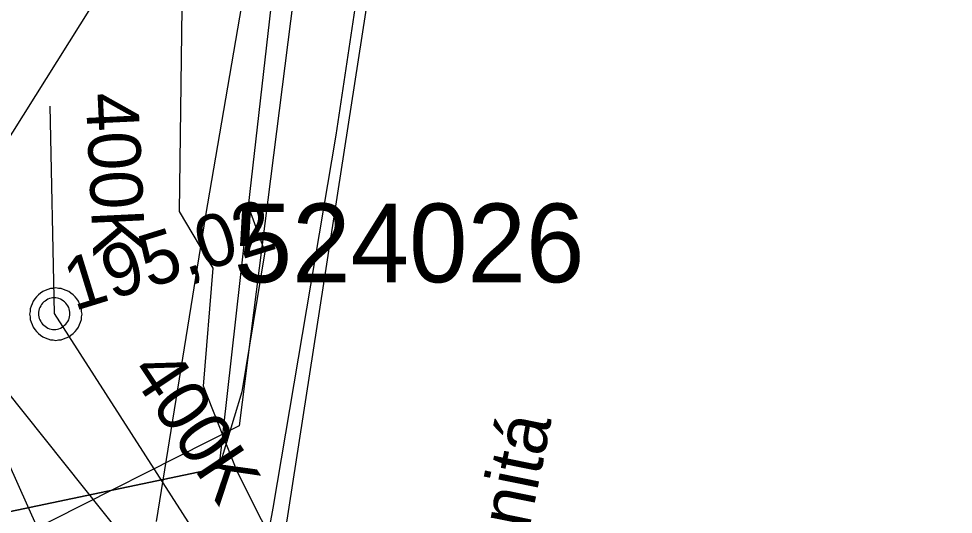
# Model space of a CAD drawing. Extents: x -746464 to -745690, y -1051581 to -1049993.
# Drawn here: x -746234.48 to -746216.64, y -1050995.89 to -1050986.44 of the extents above; entities that cross this region are included whole.
import ezdxf

# ---------------------------------------------------------------- set-up
doc = ezdxf.new("R2010")
doc.units = 0
for name, color, linetype in [('04_CETIN_neprovozovane', 7, 'Continuous'), ('04_CETIN_sdelovaci_podzem', 7, 'Continuous'), ('10_CD_Telematika_metalika', 7, 'Continuous'), ('45_Eltodo_popisy', 7, 'Continuous'), ('45_Eltodo_vedeni_NN_zemni', 7, 'Continuous'), ('51_PVaK_kanal_jednotna_neoverena poloha_pripojka', 7, 'Continuous'), ('51_PVaK_kanal_jednotna_overena poloha_rad', 7, 'Continuous'), ('51_PVaK_kanal_objekty', 7, 'Continuous'), ('51_PVaK_kanal_popisy', 7, 'Continuous'), ('51_PVaK_kanal_zruseno_overena poloha', 7, 'Continuous'), ('51_PVaK_vodovod_overena poloha_rad', 7, 'Continuous'), ('55_PREdi_NN', 7, 'Continuous'), ('55_PREdi_stavby_popisy', 7, 'Continuous')]:
    doc.layers.add(name, color=color, linetype=linetype)

msp = doc.modelspace()

# ---------------------------------------------------------------- linework, layer by layer
at = {"layer": '04_CETIN_neprovozovane'}
msp.add_lwpolyline([(-746231.85, -1050996.02), (-746230.91, -1050990.19), (-746228.57, -1050976.58), (-746225.63, -1050955.02), (-746224.75, -1050949.78)], dxfattribs=at)
at = {"layer": '04_CETIN_sdelovaci_podzem'}
for points in [[(-746229.67, -1050986.22), (-746230.1, -1050990.01)], [(-746230.1, -1050990.01), (-746229.78, -1050990.88), (-746230.22, -1050993.55), (-746230.66, -1050995)], [(-746230.1, -1050990.01), (-746230.66, -1050995)], [(-746240.71, -1050997.84), (-746237.31, -1050996.39), (-746230.66, -1050995)], [(-746230.66, -1050995), (-746237.31, -1050996.39), (-746240.71, -1050997.84)]]:
    msp.add_lwpolyline(points, dxfattribs=at)
at = {"layer": '10_CD_Telematika_metalika'}
msp.add_lwpolyline([(-746116.552, -1050521.207), (-746121.17, -1050569.408), (-746128.236, -1050608.848), (-746137.347, -1050610.336), (-746147.573, -1050674.704), (-746154.081, -1050701.12), (-746179.17, -1050709.95), (-746193.05, -1050747.67), (-746206.515, -1050825.577), (-746217.3, -1050901.851), (-746223.756, -1050942.953), (-746230.272, -1050994.196), (-746241.227, -1050999.731), (-746247.174, -1051050.056), (-746252.666, -1051096.533), (-746257.91, -1051185.16), (-746266.649, -1051259.574), (-746273.157, -1051294.362), (-746289.838, -1051383.531), (-746309.089, -1051442.724), (-746337.772, -1051532.949), (-746327.582, -1051537.864), (-746339.385, -1051562.334), (-746354.288, -1051580.571)], dxfattribs=at)
at = {"layer": '45_Eltodo_vedeni_NN_zemni'}
for points in [[(-746230.77, -1050991.19), (-746231.41, -1050990.11), (-746231.31, -1050982.34), (-746230.06, -1050973.93), (-746228.13, -1050961.44), (-746227.98, -1050959.29), (-746227.21, -1050958.28)], [(-746215.18, -1050999.05), (-746215.81, -1050999.44), (-746224.28, -1050998.24), (-746225.84, -1050997.87), (-746227.53, -1050997.63), (-746229.38, -1050996.91), (-746230.31, -1050995.07), (-746230.95, -1050993.44), (-746230.77, -1050991.19)]]:
    msp.add_lwpolyline(points, dxfattribs=at)
at = {"layer": '51_PVaK_kanal_jednotna_neoverena poloha_pripojka'}
msp.add_lwpolyline([(-746224.39, -1050975.6), (-746226.95, -1050976.42), (-746236.297, -1050991.295)], dxfattribs=at)
at = {"layer": '51_PVaK_kanal_jednotna_overena poloha_rad'}
msp.add_lwpolyline([(-746239.79, -1050983.51), (-746236.297, -1050991.295), (-746233.41, -1050997.73)], dxfattribs=at)
at = {"layer": '51_PVaK_kanal_objekty'}
for points in [[(-746233.27, -1050992.07), (-746233.28, -1050992.02), (-746233.28, -1050991.97), (-746233.3, -1050991.92), (-746233.32, -1050991.87), (-746233.34, -1050991.82), (-746233.37, -1050991.78), (-746233.4, -1050991.74), (-746233.44, -1050991.7), (-746233.48, -1050991.67), (-746233.52, -1050991.64), (-746233.57, -1050991.62), (-746233.62, -1050991.6), (-746233.67, -1050991.58), (-746233.72, -1050991.58), (-746233.77, -1050991.57), (-746233.82, -1050991.58), (-746233.87, -1050991.58), (-746233.92, -1050991.6), (-746233.97, -1050991.62), (-746234.02, -1050991.64), (-746234.06, -1050991.67), (-746234.1, -1050991.7), (-746234.14, -1050991.74), (-746234.17, -1050991.78), (-746234.2, -1050991.82), (-746234.22, -1050991.87), (-746234.24, -1050991.92), (-746234.26, -1050991.97), (-746234.26, -1050992.02), (-746234.27, -1050992.07), (-746234.26, -1050992.12), (-746234.26, -1050992.17), (-746234.24, -1050992.22), (-746234.22, -1050992.27), (-746234.2, -1050992.32), (-746234.17, -1050992.36), (-746234.14, -1050992.4), (-746234.1, -1050992.44), (-746234.06, -1050992.47), (-746234.02, -1050992.5), (-746233.97, -1050992.52), (-746233.92, -1050992.54), (-746233.87, -1050992.56), (-746233.82, -1050992.56), (-746233.77, -1050992.57), (-746233.72, -1050992.56), (-746233.67, -1050992.56), (-746233.62, -1050992.54), (-746233.57, -1050992.52), (-746233.52, -1050992.5), (-746233.48, -1050992.47), (-746233.44, -1050992.44), (-746233.4, -1050992.4), (-746233.37, -1050992.36), (-746233.34, -1050992.32), (-746233.32, -1050992.27), (-746233.3, -1050992.22), (-746233.28, -1050992.17), (-746233.28, -1050992.12), (-746233.27, -1050992.07)], [(-746233.5, -1050992.06), (-746233.5, -1050992.03), (-746233.506, -1050992), (-746233.512, -1050991.97), (-746233.524, -1050991.94), (-746233.542, -1050991.91), (-746233.56, -1050991.886), (-746233.578, -1050991.862), (-746233.602, -1050991.838), (-746233.626, -1050991.82), (-746233.65, -1050991.802), (-746233.68, -1050991.784), (-746233.71, -1050991.772), (-746233.74, -1050991.766), (-746233.77, -1050991.76), (-746233.8, -1050991.76), (-746233.83, -1050991.76), (-746233.86, -1050991.766), (-746233.89, -1050991.772), (-746233.92, -1050991.784), (-746233.95, -1050991.802), (-746233.974, -1050991.82), (-746233.998, -1050991.838), (-746234.022, -1050991.862), (-746234.04, -1050991.886), (-746234.058, -1050991.91), (-746234.076, -1050991.94), (-746234.088, -1050991.97), (-746234.094, -1050992), (-746234.1, -1050992.03), (-746234.1, -1050992.06), (-746234.1, -1050992.09), (-746234.094, -1050992.12), (-746234.088, -1050992.15), (-746234.076, -1050992.18), (-746234.058, -1050992.21), (-746234.04, -1050992.234), (-746234.022, -1050992.258), (-746233.998, -1050992.282), (-746233.974, -1050992.3), (-746233.95, -1050992.318), (-746233.92, -1050992.336), (-746233.89, -1050992.348), (-746233.86, -1050992.354), (-746233.83, -1050992.36), (-746233.8, -1050992.36), (-746233.77, -1050992.36), (-746233.74, -1050992.354), (-746233.71, -1050992.348), (-746233.68, -1050992.336), (-746233.65, -1050992.318), (-746233.626, -1050992.3), (-746233.602, -1050992.282), (-746233.578, -1050992.258), (-746233.56, -1050992.234), (-746233.542, -1050992.21), (-746233.524, -1050992.18), (-746233.512, -1050992.15), (-746233.506, -1050992.12), (-746233.5, -1050992.09), (-746233.5, -1050992.06)]]:
    msp.add_lwpolyline(points, dxfattribs=at)
at = {"layer": '51_PVaK_kanal_zruseno_overena poloha'}
for p, q in [((-746233.881, -1050988.107), (-746233.8, -1050992.06)), ((-746233.8, -1050992.06), (-746229.75, -1050998.36))]:
    msp.add_line(p, q, dxfattribs=at)
at = {"layer": '51_PVaK_vodovod_overena poloha_rad'}
msp.add_lwpolyline([(-746228.54, -1050999.88), (-746229.89, -1050999.57), (-746234.72, -1050993.52), (-746234.69, -1050981.52)], dxfattribs=at)
at = {"layer": '55_PREdi_NN'}
for points in [[(-746228.2, -1050997.76), (-746229.22, -1050997.17), (-746229.75, -1050996.46), (-746229.62, -1050995.77), (-746228.42, -1050988.66), (-746227.2, -1050980.52), (-746226.95, -1050980.48)], [(-746225.714, -1050981.885), (-746227.144, -1050981.679), (-746229.522, -1050997.02), (-746228.64, -1050997.522), (-746230.308, -1051000.601), (-746231.288, -1051001.031), (-746239.935, -1051001.218), (-746241.63, -1051000.72), (-746241.223, -1050999.496)]]:
    msp.add_lwpolyline(points, dxfattribs=at)

# ---------------------------------------------------------------- texts
at = {"layer": '45_Eltodo_popisy'}
msp.add_text('524026', height=1.5, dxfattribs=at).set_placement((-746230.376, -1050991.462))
at = {"layer": '51_PVaK_kanal_popisy'}
for s, rotation, p in [('400K', 272.7146, (-746233.201, -1050987.865)), ('195,02', 17.1658, (-746233.419, -1050992.014)), ('400K', 303.7354, (-746232.379, -1050993.166))]:
    msp.add_text(s, height=1, rotation=rotation, dxfattribs=at).set_placement(p)
at = {"layer": '55_PREdi_stavby_popisy'}
msp.add_text('1x160-16,4mHDPE vlnitá', height=1, rotation=78.5349, dxfattribs=at).set_placement((-746227.293, -1051008.792))

doc.saveas('drawing.dxf')
